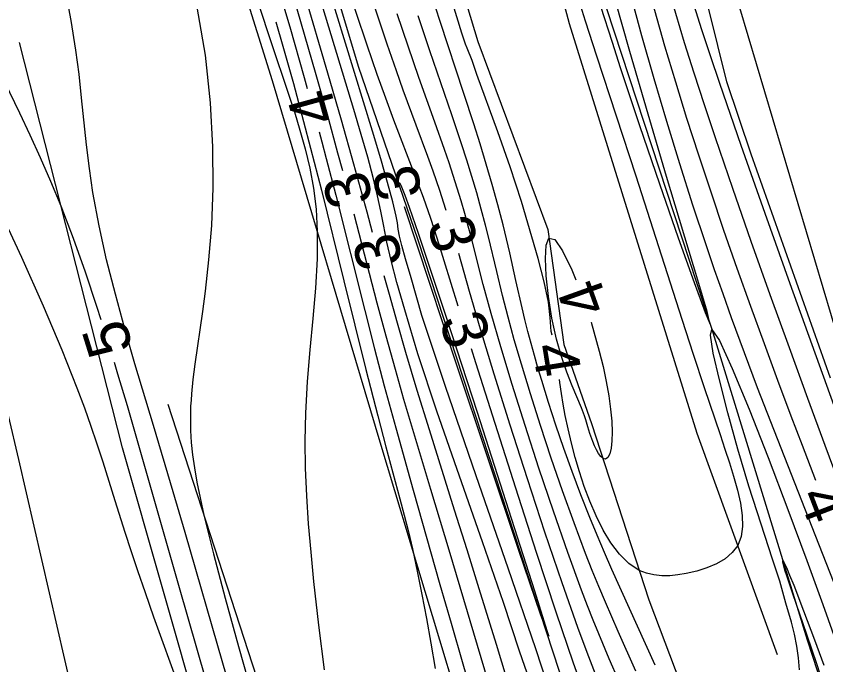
# Model space of a CAD drawing. Extents: x 2602990 to 2605851, y 618069 to 619180.
# Drawn here: x 2603692.99 to 2603729.11, y 618643.77 to 618672.69 of the extents above; entities that cross this region are included whole.
import ezdxf

# ---------------------------------------------------------------- set-up
doc = ezdxf.new("R2010")
doc.units = 0
for name, color, linetype in [('DTM Contours Major', 7, 'Continuous'), ('DTM Contours Major Text', 7, 'Continuous'), ('DTM Contours Minor', 7, 'Continuous'), ('DTM Contours Minor Text', 7, 'Continuous'), ('Exist DTM Crownline', 7, 'Continuous'), ('Exist Roads EOP', 7, 'Continuous'), ('PH Exist DTM Breakline', 7, 'Continuous')]:
    doc.layers.add(name, color=color, linetype=linetype)

msp = doc.modelspace()

# ---------------------------------------------------------------- linework, layer by layer
at = {"layer": 'DTM Contours Major'}
for points in [[(2603728.664, 618651.994), (2603728.065, 618653.548), (2603727.563, 618654.863), (2603726.967, 618656.449), (2603726.364, 618658.082), (2603725.759, 618659.749), (2603725.157, 618661.44), (2603724.564, 618663.142), (2603723.986, 618664.845), (2603723.44, 618666.494), (2603722.914, 618668.131), (2603722.411, 618669.753), (2603721.93, 618671.36), (2603721.475, 618672.948), (2603721.048, 618674.517), (2603720.7, 618675.855), (2603720.371, 618677.188), (2603720.054, 618678.528), (2603719.746, 618679.885), (2603719.443, 618681.27), (2603719.141, 618682.695), (2603718.731, 618684.677), (2603717.887, 618688.871)], [(2603703.534, 618674.061), (2603704.268, 618671.832), (2603705.231, 618668.947), (2603705.401, 618668.424), (2603705.653, 618667.606), (2603705.885, 618666.773), (2603706.087, 618665.915), (2603706.251, 618665.023), (2603706.367, 618664.089), (2603706.426, 618663.103), (2603706.417, 618661.869), (2603706.342, 618660.566), (2603706.226, 618659.211), (2603706.096, 618657.819), (2603705.977, 618656.406), (2603705.894, 618654.986), (2603705.868, 618653.762), (2603705.884, 618652.537), (2603705.936, 618651.305), (2603706.019, 618650.058), (2603706.13, 618648.788), (2603706.261, 618647.488), (2603706.481, 618645.548), (2603706.736, 618643.554)], [(2603718.337, 618654.874), (2603718.205, 618655.228), (2603717.796, 618656.203), (2603717.555, 618656.818), (2603717.315, 618657.515), (2603717.093, 618658.291), (2603716.886, 618659.233), (2603716.731, 618660.197), (2603716.634, 618661.109), (2603716.601, 618661.894), (2603716.64, 618662.481), (2603716.757, 618662.795), (2603717.015, 618662.733), (2603717.368, 618662.228), (2603717.781, 618661.379), (2603717.957, 618660.934)], [(2603718.633, 618659.052), (2603718.635, 618659.044), (2603719.004, 618657.757), (2603719.172, 618657.066), (2603719.312, 618656.4), (2603719.424, 618655.766), (2603719.506, 618655.174), (2603719.557, 618654.632), (2603719.576, 618654.148), (2603719.565, 618653.758), (2603719.527, 618653.434), (2603719.466, 618653.185), (2603719.384, 618653.019), (2603719.284, 618652.944), (2603719.168, 618652.969), (2603719.073, 618653.056), (2603718.974, 618653.19), (2603718.878, 618653.356), (2603718.789, 618653.541), (2603718.711, 618653.728), (2603718.587, 618654.079), (2603718.494, 618654.387), (2603718.401, 618654.697), (2603718.337, 618654.874)]]:
    msp.add_lwpolyline(points, dxfattribs=at)
at = {"layer": 'DTM Contours Minor'}
for points in [[(2603685.607, 618736.129), (2603688.184, 618727.694), (2603690.076, 618721.569), (2603691.778, 618716.069), (2603693.482, 618710.524), (2603695.365, 618704.307), (2603696.611, 618700.187), (2603697.259, 618698.062), (2603698.125, 618695.247), (2603699.923, 618689.444), (2603701.696, 618683.742), (2603703.127, 618679.102), (2603703.692, 618677.249), (2603704.225, 618675.487), (2603704.725, 618673.81), (2603705.194, 618672.213), (2603705.841, 618669.959), (2603705.979, 618669.464)], [(2603686.886, 618734.23), (2603688.246, 618729.729), (2603689.623, 618725.23), (2603691.619, 618718.751), (2603693.038, 618714.109), (2603694.556, 618709.073), (2603696.848, 618701.439), (2603697.615, 618698.904), (2603699.099, 618694.065), (2603702.047, 618684.513), (2603702.785, 618682.097), (2603703.508, 618679.712), (2603704.208, 618677.385), (2603704.877, 618675.143), (2603705.506, 618673.013), (2603706.355, 618670.09), (2603706.859, 618668.314), (2603707.333, 618666.595), (2603707.544, 618665.813)], [(2603690.435, 618733.519), (2603693.321, 618724.184), (2603696.788, 618712.893), (2603699.877, 618702.78), (2603702.335, 618694.675), (2603704.804, 618686.517), (2603705.823, 618683.17), (2603706.821, 618679.921), (2603707.762, 618676.897), (2603708.612, 618674.225), (2603709.091, 618672.757), (2603709.53, 618671.45), (2603709.94, 618670.268), (2603710.247, 618669.409), (2603710.823, 618667.842), (2603711.34, 618666.446), (2603711.572, 618665.801), (2603711.873, 618664.93), (2603712.147, 618664.083), (2603712.159, 618664.045)], [(2603689.646, 618733.085), (2603692.032, 618725.415), (2603694.292, 618718.096), (2603696.812, 618709.876), (2603699.244, 618701.889), (2603701.165, 618695.529), (2603703.552, 618687.612), (2603704.79, 618683.536), (2603705.999, 618679.609), (2603707.131, 618675.997), (2603708.142, 618672.872), (2603708.634, 618671.407), (2603709.086, 618670.107), (2603709.469, 618669.044), (2603709.829, 618668.076), (2603710.763, 618665.631), (2603711.141, 618664.618), (2603711.467, 618663.688), (2603711.757, 618662.804), (2603712.697, 618659.777)], [(2603710.606, 618661.029), (2603710.353, 618661.865), (2603710.191, 618662.46), (2603710.095, 618662.883), (2603710.039, 618663.199), (2603709.997, 618663.475), (2603709.944, 618663.777), (2603709.795, 618664.418), (2603709.562, 618665.273), (2603709.255, 618666.328), (2603708.882, 618667.569), (2603706.883, 618674.119), (2603704.395, 618682.349), (2603700.277, 618696.067), (2603698.755, 618701.155), (2603696.315, 618709.358), (2603689.402, 618732.678)], [(2603713.328, 618670.721), (2603713.105, 618671.257), (2603713.036, 618671.447), (2603712.877, 618671.936), (2603712.361, 618673.599), (2603708.479, 618686.387), (2603702.666, 618705.501), (2603700.457, 618712.803), (2603698.2, 618720.285), (2603697.017, 618724.187), (2603695.859, 618727.979), (2603694.769, 618731.496)], [(2603688.642, 618730.674), (2603689.957, 618726.343), (2603692.025, 618719.578), (2603693.455, 618714.837), (2603697.092, 618702.665), (2603697.973, 618699.742), (2603699.182, 618695.771), (2603701.564, 618687.988), (2603702.424, 618685.153), (2603703.302, 618682.239), (2603705.023, 618676.477), (2603705.822, 618673.777), (2603706.881, 618670.162), (2603707.487, 618668.065), (2603708.038, 618666.112), (2603708.628, 618663.963), (2603708.872, 618663.058)], [(2603710.336, 618659.599), (2603709.975, 618660.811), (2603709.715, 618661.795), (2603709.529, 618662.612), (2603709.385, 618663.325), (2603709.256, 618663.996), (2603709.112, 618664.687), (2603708.916, 618665.499), (2603708.674, 618666.407), (2603708.386, 618667.414), (2603708.057, 618668.526), (2603703.191, 618684.549), (2603698.796, 618699.015), (2603697.321, 618703.927), (2603693.095, 618718.13), (2603691.745, 618722.642), (2603689.483, 618730.135)], [(2603730.538, 618649.634), (2603729.079, 618653.546), (2603728.305, 618655.642), (2603727.479, 618657.902), (2603726.627, 618660.26), (2603725.776, 618662.65), (2603724.952, 618665.006), (2603724.18, 618667.261), (2603723.688, 618668.739), (2603723.23, 618670.148), (2603722.805, 618671.502), (2603722.41, 618672.813), (2603722.041, 618674.092), (2603721.696, 618675.352), (2603721.415, 618676.435), (2603721.145, 618677.526), (2603720.882, 618678.641), (2603720.621, 618679.793), (2603720.359, 618680.997), (2603720.091, 618682.268), (2603719.585, 618684.731), (2603719.053, 618687.388), (2603717.377, 618695.873)], [(2603696.78, 618659.158), (2603696.593, 618659.745), (2603696.081, 618661.273), (2603695.548, 618662.774), (2603694.997, 618664.217), (2603694.544, 618665.317), (2603694.085, 618666.37), (2603693.619, 618667.385), (2603693.15, 618668.373), (2603691.818, 618671.103), (2603691.432, 618671.909), (2603691.049, 618672.738), (2603690.67, 618673.6), (2603690.296, 618674.506), (2603689.927, 618675.466), (2603689.302, 618677.283), (2603688.699, 618679.261), (2603688.119, 618681.364), (2603687.565, 618683.558), (2603687.036, 618685.807), (2603686.535, 618688.077), (2603685.669, 618692.161)], [(2603719.263, 618691.233), (2603720.542, 618684.57), (2603721.102, 618681.72), (2603721.314, 618680.677), (2603721.52, 618679.7), (2603721.723, 618678.777), (2603721.927, 618677.892), (2603722.135, 618677.034), (2603722.352, 618676.189), (2603722.62, 618675.208), (2603722.908, 618674.208), (2603723.222, 618673.175), (2603723.566, 618672.089), (2603723.943, 618670.935), (2603724.36, 618669.696), (2603725.312, 618666.932), (2603726.379, 618663.906), (2603727.499, 618660.767), (2603731.093, 618650.799)], [(2603729.473, 618647.414), (2603728.96, 618648.741), (2603726.648, 618654.609), (2603726.066, 618656.114), (2603725.669, 618657.16), (2603725.281, 618658.202), (2603724.9, 618659.248), (2603724.522, 618660.307), (2603724.146, 618661.387), (2603723.768, 618662.496), (2603723.182, 618664.267), (2603722.595, 618666.105), (2603722.015, 618667.989), (2603721.449, 618669.897), (2603720.905, 618671.809), (2603720.39, 618673.701), (2603719.975, 618675.305), (2603719.585, 618676.884), (2603719.215, 618678.444), (2603718.863, 618679.99), (2603718.525, 618681.527), (2603718.197, 618683.062), (2603717.581, 618686.026), (2603716.606, 618690.779)], [(2603703.46, 618639.558), (2603702.212, 618643.849), (2603700.524, 618649.673), (2603699.993, 618651.486), (2603699.115, 618654.447), (2603698.293, 618657.196), (2603697.843, 618658.745), (2603697.417, 618660.291), (2603697.028, 618661.826), (2603696.69, 618663.342), (2603696.416, 618664.83), (2603696.26, 618665.898), (2603696.133, 618666.954), (2603695.914, 618669.054), (2603695.797, 618670.111), (2603695.657, 618671.181), (2603695.446, 618672.497), (2603695.189, 618673.846), (2603694.892, 618675.232), (2603694.56, 618676.662), (2603694.2, 618678.139), (2603693.816, 618679.669), (2603693.299, 618681.695), (2603692.216, 618685.884)], [(2603729.313, 618656.547), (2603725.78, 618666.541), (2603724.693, 618669.76), (2603723.887, 618673.007), (2603723.424, 618674.964), (2603723.248, 618675.739), (2603723.111, 618676.367), (2603723.014, 618676.837), (2603722.961, 618677.139), (2603722.78, 618678.015), (2603722.714, 618678.314), (2603722.619, 618678.714), (2603722.48, 618679.273)], [(2603700.802, 618674.56), (2603701.423, 618670.947), (2603701.649, 618668.828), (2603701.757, 618666.859), (2603701.766, 618665.038), (2603701.699, 618663.361), (2603701.578, 618661.827), (2603701.423, 618660.433), (2603701.304, 618659.53), (2603700.968, 618657.179), (2603700.88, 618656.495), (2603700.814, 618655.852), (2603700.792, 618655.572), (2603700.776, 618655.298), (2603700.766, 618655.028), (2603700.762, 618654.759), (2603700.764, 618654.491), (2603700.771, 618654.221), (2603700.804, 618653.691), (2603700.862, 618653.137), (2603700.946, 618652.548), (2603701.058, 618651.911), (2603701.199, 618651.214), (2603701.37, 618650.445), (2603701.793, 618648.717), (2603702.313, 618646.741), (2603702.908, 618644.59), (2603703.552, 618642.335)], [(2603721.499, 618643.762), (2603719.569, 618648.029), (2603719.236, 618648.785), (2603718.907, 618649.553), (2603718.582, 618650.336), (2603718.18, 618651.352), (2603717.792, 618652.385), (2603717.42, 618653.423), (2603717.068, 618654.454), (2603716.738, 618655.467), (2603716.434, 618656.449), (2603716.267, 618657.011), (2603716.11, 618657.561), (2603715.961, 618658.101), (2603715.82, 618658.634), (2603715.685, 618659.162), (2603715.558, 618659.687), (2603715.28, 618660.906), (2603715.005, 618662.137), (2603714.861, 618662.762), (2603714.709, 618663.394), (2603714.479, 618664.283), (2603714.229, 618665.184), (2603713.964, 618666.091), (2603713.689, 618666.996), (2603713.406, 618667.893), (2603712.965, 618669.246), (2603711.903, 618672.448), (2603711.32, 618674.256)], [(2603718.004, 618673.688), (2603718.379, 618672.475), (2603718.877, 618670.921), (2603720.633, 618665.579), (2603721.647, 618662.424), (2603722.683, 618659.189), (2603723.191, 618657.624), (2603723.682, 618656.141), (2603724.395, 618654.035), (2603724.608, 618653.391), (2603724.807, 618652.775), (2603724.987, 618652.186), (2603725.161, 618651.565), (2603725.297, 618650.981), (2603725.38, 618650.437), (2603725.397, 618649.937), (2603725.333, 618649.488), (2603725.175, 618649.092), (2603724.935, 618648.774), (2603724.616, 618648.504), (2603724.235, 618648.279), (2603723.806, 618648.095), (2603723.347, 618647.951), (2603722.871, 618647.841), (2603722.506, 618647.781), (2603722.144, 618647.747), (2603721.788, 618647.743), (2603721.441, 618647.778), (2603721.106, 618647.855), (2603720.785, 618647.983), (2603720.324, 618648.285), (2603719.903, 618648.699), (2603719.52, 618649.205), (2603719.173, 618649.782), (2603718.861, 618650.409), (2603718.58, 618651.066), (2603718.335, 618651.717), (2603718.117, 618652.371), (2603717.925, 618653.021), (2603717.756, 618653.661), (2603717.61, 618654.287), (2603717.485, 618654.891), (2603717.393, 618655.389), (2603717.313, 618655.875), (2603717.241, 618656.357), (2603717.223, 618656.495)], [(2603719.056, 618673.13), (2603719.57, 618671.528), (2603719.937, 618670.404), (2603720.799, 618667.817), (2603721.686, 618665.211), (2603722.521, 618662.804), (2603723.227, 618660.819), (2603723.725, 618659.473), (2603723.939, 618658.988), (2603723.815, 618659.517), (2603723.4, 618660.928), (2603722.005, 618665.54), (2603721.177, 618668.314), (2603720.363, 618671.116), (2603719.717, 618673.435)], [(2603704.571, 618672.443), (2603704.887, 618671.356), (2603705.357, 618669.688), (2603705.815, 618668), (2603706.125, 618666.813), (2603706.607, 618664.927), (2603707.611, 618660.884), (2603708.591, 618656.933), (2603709.119, 618654.867), (2603709.484, 618653.493), (2603710.108, 618651.18), (2603710.301, 618650.443), (2603710.486, 618649.701), (2603710.665, 618648.941), (2603710.88, 618647.946), (2603711.088, 618646.909), (2603711.29, 618645.835), (2603711.486, 618644.731), (2603711.679, 618643.602)], [(2603719.87, 618643.057), (2603719.444, 618644.038), (2603718.975, 618645.157), (2603718.73, 618645.764), (2603718.476, 618646.41), (2603718.213, 618647.096), (2603717.594, 618648.785), (2603716.953, 618650.624), (2603716.311, 618652.536), (2603715.692, 618654.445), (2603715.117, 618656.274), (2603714.61, 618657.949), (2603714.181, 618659.434), (2603713.827, 618660.733), (2603713.268, 618662.913), (2603713.159, 618663.324), (2603713.003, 618663.888), (2603712.839, 618664.451), (2603712.667, 618665.016), (2603712.487, 618665.584), (2603712.299, 618666.158), (2603712.102, 618666.739), (2603711.668, 618667.972), (2603710.956, 618669.959), (2603710.473, 618671.347), (2603709.986, 618672.798)], [(2603720.639, 618643.497), (2603719.851, 618645.258), (2603719.279, 618646.57), (2603718.987, 618647.262), (2603718.69, 618647.984), (2603718.391, 618648.738), (2603717.875, 618650.097), (2603717.361, 618651.525), (2603716.858, 618652.984), (2603716.378, 618654.437), (2603715.93, 618655.847), (2603715.527, 618657.176), (2603715.212, 618658.264), (2603714.934, 618659.278), (2603714.687, 618660.236), (2603714.429, 618661.302), (2603714.059, 618662.856), (2603713.929, 618663.373), (2603713.738, 618664.092), (2603713.533, 618664.817), (2603713.318, 618665.545), (2603713.092, 618666.275), (2603712.858, 618667.004), (2603712.429, 618668.288), (2603711.445, 618671.143), (2603710.923, 618672.701)], [(2603716.901, 618658.466), (2603716.861, 618658.632), (2603716.815, 618659.252), (2603716.736, 618659.942), (2603716.543, 618660.841), (2603716.277, 618661.888), (2603715.538, 618664.432), (2603715.03, 618665.967), (2603714.475, 618667.54), (2603713.545, 618670.093), (2603713.328, 618670.721)], [(2603706.508, 618667.536), (2603706.631, 618667.082), (2603706.826, 618666.345), (2603707.247, 618664.715), (2603708.542, 618659.571), (2603708.978, 618657.864), (2603709.411, 618656.209), (2603709.921, 618654.332), (2603710.702, 618651.557), (2603711.896, 618647.359), (2603712.394, 618645.624), (2603712.919, 618643.814), (2603713.473, 618641.932)], [(2603716.573, 618645.476), (2603716.756, 618645.044), (2603716.131, 618647.059), (2603714.974, 618650.667), (2603713.565, 618655.015), (2603712.181, 618659.25), (2603710.938, 618663.006), (2603710.544, 618664.156), (2603710.346, 618664.698), (2603710.226, 618664.995), (2603710.158, 618665.142), (2603710.105, 618665.241), (2603710.095, 618665.257)], [(2603704.456, 618615.599), (2603704.887, 618618.482), (2603705.037, 618621.61), (2603704.729, 618626.049), (2603703.941, 618630.534), (2603702.83, 618634.912), (2603701.554, 618639.032), (2603700.272, 618642.742), (2603699.141, 618645.891), (2603698.757, 618646.981), (2603698.419, 618647.965), (2603698.121, 618648.856), (2603697.856, 618649.665), (2603697.405, 618651.089), (2603696.872, 618652.804), (2603696.595, 618653.659), (2603696.344, 618654.402), (2603696.056, 618655.209), (2603695.721, 618656.103), (2603695.041, 618657.807), (2603694.211, 618659.766), (2603693.243, 618661.934), (2603692.15, 618664.27)], [(2603710.305, 618664.212), (2603711.425, 618660.785), (2603712.588, 618657.278), (2603714.025, 618652.967), (2603715.396, 618648.879), (2603716.358, 618646.039), (2603716.573, 618645.476)], [(2603708.054, 618663.879), (2603709.087, 618659.916), (2603709.484, 618658.432), (2603709.893, 618656.951), (2603710.275, 618655.615), (2603710.668, 618654.281), (2603711.475, 618651.609), (2603712.296, 618648.901), (2603714.051, 618642.997)], [(2603712.716, 618662.124), (2603713.194, 618660.427), (2603713.688, 618658.75), (2603714.302, 618656.74), (2603715.012, 618654.476), (2603715.779, 618652.086), (2603716.565, 618649.699), (2603717.331, 618647.444), (2603718.037, 618645.449), (2603718.449, 618644.34), (2603718.825, 618643.374)], [(2603709.396, 618661.128), (2603709.624, 618660.296), (2603709.98, 618659.025), (2603710.357, 618657.717), (2603710.867, 618656.011), (2603711.407, 618654.257), (2603712.531, 618650.689), (2603713.091, 618648.918), (2603713.634, 618647.182), (2603714.397, 618644.694), (2603715.507, 618641.047)], [(2603726.365, 618618.059), (2603724.441, 618622.582), (2603723.317, 618625.25), (2603722.239, 618627.836), (2603721.247, 618630.244), (2603720.384, 618632.381), (2603719.69, 618634.155), (2603719.458, 618634.77), (2603719.254, 618635.33), (2603719.067, 618635.859), (2603718.708, 618636.92), (2603717.934, 618639.258), (2603717.341, 618640.997), (2603716.951, 618642.117), (2603716.169, 618644.492), (2603714.936, 618648.077), (2603713.507, 618652.198), (2603712.139, 618656.18), (2603711.087, 618659.349), (2603710.606, 618661.029)], [(2603715.903, 618643.06), (2603715.442, 618644.38), (2603714.73, 618646.557), (2603713.795, 618649.254), (2603712.764, 618652.189), (2603711.76, 618655.08), (2603710.91, 618657.644), (2603710.336, 618659.599)], [(2603727.929, 618643.547), (2603727.884, 618644.079), (2603727.807, 618644.606), (2603727.703, 618645.137), (2603727.573, 618645.668), (2603727.326, 618646.522), (2603727.05, 618647.496), (2603726.734, 618648.478), (2603726.039, 618650.597), (2603725.676, 618651.74), (2603725.186, 618653.38), (2603724.734, 618655), (2603724.357, 618656.474), (2603724.089, 618657.672), (2603723.966, 618658.466), (2603724.023, 618658.729), (2603724.357, 618658.232), (2603724.933, 618656.982), (2603725.68, 618655.177), (2603726.531, 618653.016), (2603727.416, 618650.697), (2603728.265, 618648.417), (2603728.98, 618646.457), (2603729.618, 618644.67)], [(2603713.293, 618657.868), (2603713.487, 618657.248), (2603714.341, 618654.547), (2603715.261, 618651.666), (2603716.191, 618648.796), (2603717.071, 618646.128), (2603717.843, 618643.855), (2603718.249, 618642.705), (2603718.6, 618641.748), (2603718.978, 618640.763), (2603719.731, 618638.877), (2603720.094, 618637.936), (2603720.497, 618636.847), (2603721.377, 618634.379), (2603722.224, 618631.952), (2603724.102, 618626.537), (2603725.051, 618623.823), (2603726.099, 618620.877), (2603726.672, 618619.31), (2603727.236, 618617.813)], [(2603709.491, 618617.067), (2603709.015, 618618.592), (2603708.534, 618620.1), (2603707.025, 618624.737), (2603706.493, 618626.395), (2603705.476, 618629.634), (2603704.429, 618633.056), (2603703.386, 618636.531), (2603702.38, 618639.931), (2603701.448, 618643.125), (2603700.273, 618647.204), (2603698.412, 618653.754), (2603697.957, 618655.319), (2603697.535, 618656.736), (2603697.378, 618657.249)], [(2603692.637, 618654.881), (2603693.096, 618652.93), (2603696.175, 618639.551), (2603698.159, 618630.992), (2603698.631, 618628.877), (2603699.044, 618626.857), (2603699.373, 618624.954), (2603699.594, 618623.19), (2603699.682, 618621.586), (2603699.651, 618620.531), (2603699.543, 618619.63), (2603699.365, 618618.939), (2603699.125, 618618.514), (2603698.831, 618618.41), (2603698.489, 618618.684), (2603698.202, 618619.043), (2603697.897, 618619.657), (2603697.588, 618620.429), (2603697.291, 618621.259), (2603697.019, 618622.049), (2603696.787, 618622.701)], [(2603728.997, 618642.903), (2603728.706, 618643.824), (2603728.262, 618645.121), (2603727.631, 618646.931), (2603727.376, 618647.702), (2603727.284, 618648), (2603727.22, 618648.224), (2603727.189, 618648.364), (2603727.192, 618648.408), (2603727.245, 618648.326), (2603727.347, 618648.106), (2603727.492, 618647.766), (2603727.673, 618647.32), (2603728.118, 618646.177), (2603728.604, 618644.882), (2603729.014, 618643.752)]]:
    msp.add_lwpolyline(points, dxfattribs=at)
at = {"layer": 'Exist DTM Crownline'}
msp.add_spline([(2603233.488, 618380.754), (2603285.185, 618400.095), (2603335.457, 618418.629), (2603390.812, 618439.069), (2603440.087, 618457.325), (2603493.996, 618477.231), (2603542.655, 618495.301), (2603600.808, 618516.867), (2603653.659, 618536.362), (2603706.222, 618555.742), (2603764.811, 618577.593), (2603823.52, 618599.847), (2603878.564, 618620.56), (2603937.951, 618643.078), (2603997.369, 618665.789), (2604036.209, 618680.665), (2604055.311, 618688.017)], degree=3, dxfattribs=at)
at = {"layer": 'Exist Roads EOP'}
for points in [[(2603230.17, 618389.98), (2603282.929, 618409.597), (2603332.773, 618427.868), (2603388.167, 618448.413), (2603437.203, 618466.721), (2603490.778, 618486.527), (2603539.039, 618504.558), (2603597.451, 618526.156), (2603651.053, 618545.972), (2603705.208, 618566.084), (2603762.02, 618587.183), (2603820.334, 618609.162), (2603876.341, 618629.99), (2603934.909, 618652.28), (2603996.409, 618675.568), (2604033.216, 618689.957), (2604052.01, 618697.199)], [(2604034.633, 618668.486), (2603984.89, 618650.123), (2603936.767, 618631.654), (2603888.195, 618613.335), (2603837.766, 618594.258), (2603782.918, 618573.705), (2603731.939, 618554.39), (2603671.126, 618532.171), (2603621.822, 618514.106), (2603561.545, 618491.877), (2603506.421, 618471.293), (2603452.163, 618451.33), (2603398.364, 618431.316), (2603341.431, 618410.355), (2603281.65, 618388.199), (2603223.033, 618366.475), (2603185.717, 618352.612)]]:
    msp.add_spline(points, degree=3, dxfattribs=at)
at = {"layer": 'PH Exist DTM Breakline'}
for points in [[(2603740.721, 618580.462), (2603743.569, 618585.707), (2603745.367, 618590.394), (2603745.968, 618596.178), (2603746.213, 618600.624), (2603742.35, 618614.727), (2603732.327, 618649.349), (2603723.779, 618678.063), (2603708.215, 618744.099), (2603707.858, 618749.354), (2603708.238, 618755.061), (2603710.212, 618763.823), (2603713.612, 618770.972), (2603717.092, 618777.529), (2603722.485, 618784.846)], [(2603694.236, 618761.688), (2603696.339, 618758.714), (2603697.786, 618755.313), (2603699.555, 618750.087), (2603701.551, 618743.214), (2603719.318, 618673.027), (2603724.007, 618658.781), (2603728.272, 618644.889), (2603730.819, 618637.094), (2603733.79, 618626.275), (2603735.965, 618622.193), (2603738.21, 618617.242), (2603739.916, 618612.255), (2603740.698, 618609.356), (2603741.419, 618606.576), (2603742.132, 618604.546), (2603741.508, 618601.391), (2603741.24, 618599.912)], [(2603693.594, 618757.991), (2603696.953, 618749.447), (2603699.128, 618743.035), (2603700.938, 618734.86), (2603717.655, 618672.358), (2603723.355, 618654.1), (2603726.943, 618644.229)], [(2603735.491, 618597.815), (2603732.696, 618603.929), (2603726.626, 618618.339), (2603718.375, 618639.98), (2603710.922, 618662.709), (2603708.255, 618670.443), (2603687.347, 618740.115), (2603685.716, 618746.452), (2603684.091, 618752.279), (2603683.221, 618754.937)], [(2603726.05, 618605.901), (2603719.717, 618622.377), (2603713.246, 618640.38), (2603709.228, 618653.705), (2603704.428, 618669.809), (2603682.683, 618739.201)], [(2603693.708, 618737.198), (2603713.581, 618671.562), (2603716.704, 618663.173), (2603717.422, 618658.055), (2603718.661, 618654.532), (2603721.209, 618646.677), (2603722.847, 618642.348), (2603726.224, 618635.402), (2603728.484, 618629.132), (2603731.359, 618621.43), (2603732.144, 618618.291), (2603733.34, 618615.967), (2603735.927, 618609.911), (2603736.449, 618606.169), (2603737.796, 618603.756)], [(2603712.749, 618604.606), (2603706.615, 618622.364), (2603697.743, 618653.453), (2603693.136, 618671.509)], [(2603699.765, 618655.396), (2603707.097, 618632.786), (2603715.248, 618609.375), (2603720.65, 618595.707)]]:
    msp.add_lwpolyline(points, dxfattribs=at)

# ---------------------------------------------------------------- texts
at = {"layer": 'DTM Contours Major Text'}
for rotation, p in [(109.7375, (2603719.474, 618659.722)), (291.0422, (2603727.856, 618651.311))]:
    msp.add_text('4', height=2, rotation=rotation, dxfattribs=at).set_placement(p)
at = {"layer": 'DTM Contours Minor Text'}
for s, rotation, p in [('4', 105.3457, (2603707.384, 618668.136)), ('3', 101.328, (2603711.111, 618664.72)), ('3', 104.7718, (2603708.934, 618664.469)), ('3', 286.1745, (2603711.302, 618663.436)), ('3', 105.1716, (2603710.27, 618661.724)), ('3', 287.3521, (2603711.845, 618659.148)), ('5', 107.3795, (2603698.234, 618657.88)), ('4', 279.2836, (2603716.001, 618657.97))]:
    msp.add_text(s, height=2, rotation=rotation, dxfattribs=at).set_placement(p)

doc.saveas('drawing.dxf')
